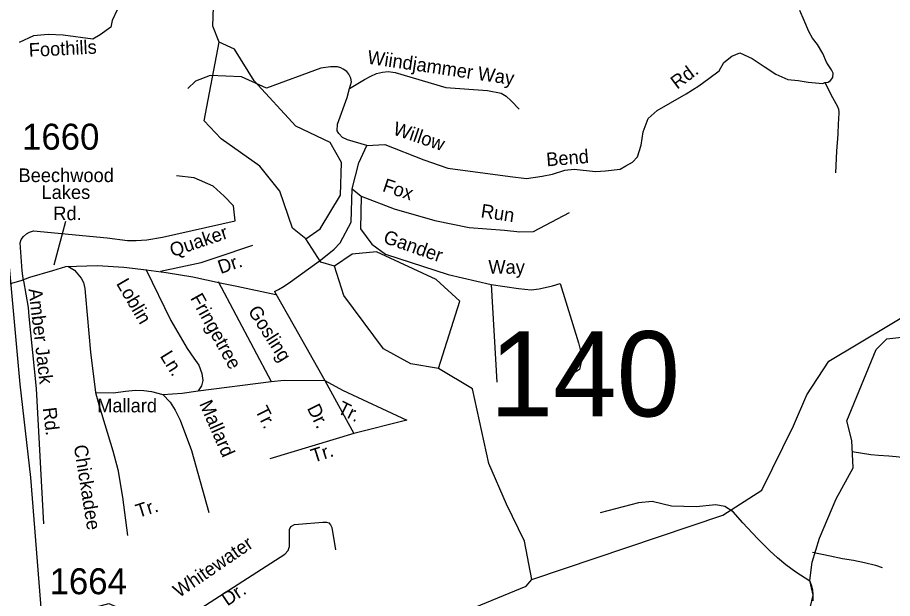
# Model space of a CAD drawing. Extents: x 884530 to 1028605, y 526725 to 653634.
# Drawn here: x 968026 to 972235, y 611850 to 614646 of the extents above; entities that cross this region are included whole.
import ezdxf

# ---------------------------------------------------------------- set-up
doc = ezdxf.new("R2010")
doc.units = 0
for name, color, linetype in [('Exist Hydrographic Bay Label', 7, 'Continuous'), ('Exist Hydrographic Creek Single Shore', 7, 'Continuous'), ('Exist Hydrographic Misc Water Feature', 7, 'Continuous'), ('Exist Road Non-System Type 51', 7, 'Continuous'), ('Exist Road Non-System Type 51 Label', 7, 'Continuous'), ('Exist Road Secondary Structure Standard Bridge Number Label', 7, 'Continuous'), ('Exist Road Secondary Type 51 Attributed', 7, 'Continuous'), ('Exist Road Secondary Type 51 Label', 7, 'Continuous'), ('Exist Road Secondary Type 51 Number Label', 7, 'Continuous'), ('Exist Utilities Electrical Transmission Line', 7, 'Continuous')]:
    doc.layers.add(name, color=color, linetype=linetype)

msp = doc.modelspace()

# ---------------------------------------------------------------- linework, layer by layer
at = {"layer": 'Exist Hydrographic Bay Label'}
for points in [[(969413.6, 613580.6), (969348.7, 613631.2), (969288.1, 613809.5), (969192.2, 613929.6), (969005, 614061.4), (968924.4, 614148.4), (968996.1, 614527.6)], [(969413.6, 613580.6), (969481.9, 613628.5), (969579.3, 613790.6), (969584.8, 613948), (969529.7, 614044.3), (969365.5, 614123), (969164.5, 614340.5), (969069.8, 614493.3), (968996.1, 614527.6)], [(970050.8, 612957.4), (970153.6, 613280.2), (970040.4, 613384.2), (969753.3, 613518), (969636.2, 613507.2), (969550.7, 613449.9)], [(970050.8, 612957.4), (969918.1, 612979.8), (969787, 613051.3), (969595.9, 613307.9), (969550.7, 613449.9)]]:
    msp.add_lwpolyline(points, dxfattribs=at)
at = {"layer": 'Exist Hydrographic Creek Single Shore'}
for points in [[(970499.2, 611940.9), (971418.8, 612250.6), (971606.4, 612371.5), (971759, 612680.2), (971822.6, 612829.9), (971928.1, 612991.9), (972362.4, 613252.2), (972517.5, 613396.8), (972659, 613627), (972783.9, 614106.9), (972977.5, 614398.3), (973089.3, 614494.6), (973549.4, 614780.6)], [(966164.1, 609590.1), (967095, 610440.6), (967264.7, 610525.9), (967879.4, 610697.2), (967982, 610770.6), (968018.3, 610888.7), (967963, 611194.7), (967983.1, 611320), (968030.5, 611381.6), (968053.7, 611540), (968073.2, 611614), (968190.7, 611743.4), (968316.1, 611786.5), (968465, 611825.7), (968970, 611610.6), (969368.9, 611330.2), (969594.1, 611332.2), (969906.5, 611444.1), (970017, 611507.6), (970139.3, 611662.6), (970166.9, 611737.5), (970227.8, 611808.5), (970473.1, 611908.6), (970499.2, 611940.9)]]:
    msp.add_lwpolyline(points, dxfattribs=at)
at = {"layer": 'Exist Hydrographic Misc Water Feature'}
for points in [[(968996.1, 614527.6), (968965.4, 614603.7), (968976.6, 614928.3), (969047.6, 615051.6), (969392.2, 615372.9), (969688, 615731.2), (969725.3, 615838.8), (969744.6, 616153.4), (969707.6, 616295.3), (969716.2, 616538), (969902.1, 617092.1)], [(969550.7, 613449.9), (969484.6, 613467.6), (969413.6, 613580.6)], [(970499.2, 611940.9), (970463.9, 612125.4), (970378.3, 612304.3), (970293.3, 612499.6), (970214.1, 612858.9), (970050.8, 612957.4)]]:
    msp.add_lwpolyline(points, dxfattribs=at)
at = {"layer": 'Exist Road Non-System Type 51'}
for p, q in [((969635.6, 613821.6), (969679.1, 613786.5)), ((968991.7, 613375.6), (969245.7, 612893.9)), ((970303.5, 613361), (970331.1, 612891.6)), ((968895.7, 612849.2), (969245.7, 612893.9)), ((969504.3, 612899.4), (969643.6, 612643.7)), ((969643.6, 612643.7), (969239.7, 612522.4))]:
    msp.add_line(p, q, dxfattribs=at)
for points in [[(971908.7, 614332.9), (971924.7, 614335.1), (971936.2, 614342.4), (971947.4, 614356.4), (971949.1, 614378.2), (971940.7, 614394.1), (971924.4, 614418.6), (971916.7, 614431.3), (971900, 614471.8), (971873.9, 614515.1), (971849.2, 614546.7), (971831.8, 614579.1), (971810.1, 614630.8), (971788.4, 614679.8)], [(969706.5, 614029.8), (969793.5, 614034.2), (969980.7, 613960.2), (970096.1, 613921), (970396, 613879.9), (970474.4, 613871.1), (970549, 613882.4), (970598.5, 613892.6), (970659.1, 613910.3), (970703.4, 613915.3), (970805.4, 613904.5), (970853.4, 613908.2), (970925.2, 613916.7), (970951.3, 613931.9), (970984, 613949.3), (971007.8, 613975.5), (971025.3, 614032), (971036.1, 614095.8), (971058.9, 614159.2), (971102.8, 614198.6), (971167.6, 614235.9), (971242.8, 614277.7), (971303.4, 614317.2), (971350.8, 614352.1), (971400.2, 614389.8), (971423.8, 614429.4), (971461.9, 614459.4), (971500, 614475.7), (971559.8, 614448.5), (971616.9, 614410.4), (971674.1, 614372.3), (971731.3, 614347.9), (971780.2, 614342.4), (971829.2, 614334.2), (971899.9, 614328.8), (971908.7, 614332.9)], [(969623.4, 614304.4), (969632.1, 614335.4), (969629, 614354.2), (969620.5, 614373.4), (969610.6, 614385.2), (969592, 614397.1), (969581.7, 614404.2), (969565.1, 614408.5), (969532, 614408.7), (969484.5, 614402), (969223.4, 614306.2), (969103.7, 614360.6), (968953.5, 614367.1), (968881.7, 614338.9), (968844.6, 614303.5)], [(969623.4, 614304.4), (969694.6, 614347.5), (969725.3, 614363.6), (969752.5, 614375.6), (969781.7, 614383.2), (969808.8, 614385.5), (969843.2, 614381.3), (970086.6, 614309.4), (970286.8, 614294.6), (970353, 614281.3), (970376.2, 614266.4), (970401, 614244.9), (970439, 614205.2)], [(971908.7, 614332.9), (971946.2, 614260.8), (971970.7, 614217.3), (971975.3, 614204.8), (971976.1, 614190.8), (971975.3, 614155.6), (971973.3, 614135.7), (971971.6, 614083.8), (971964.7, 614002.5), (971961, 613898.1)], [(969706.5, 614029.8), (969613.5, 614056.3), (969588.7, 614067.9), (969572.2, 614087.8), (969563.9, 614101), (969565.6, 614133), (969611.7, 614261.2), (969623.4, 614304.4)], [(969635.6, 613821.6), (969668.6, 613946.8), (969706.5, 614029.8)], [(968055.3, 613379.3), (968049.1, 613426.6), (968038.9, 613562.1), (968043, 613576.7), (968055.1, 613591.3), (968068.9, 613605.1), (968083.5, 613612.4), (968103, 613618.9), (968457.9, 613586.2), (968555.5, 613573.4), (968596.6, 613572.2), (968648.4, 613576.2), (968723, 613588.9), (969072.4, 613667.9), (969065, 613739.2), (969020.9, 613786.6), (968966.6, 613834.1), (968875.1, 613874.8), (968790.9, 613883.2)], [(969261.5, 613327.7), (969282.1, 613337), (969308.9, 613353.2), (969338.7, 613374.4), (969483.5, 613477.7), (969548.8, 613530.4), (969577.5, 613561.5), (969630.9, 613661.1), (969635.6, 613821.6)], [(969679.1, 613786.5), (969676, 613629.4), (969730.5, 613555.4), (969795.8, 613507.5), (970098.2, 613409.6), (970303.5, 613361)], [(969679.1, 613786.5), (969837.3, 613725.3), (970033.8, 613669.6), (970199.1, 613635.4), (970368.1, 613622.9), (970442.1, 613614.2), (970507.4, 613616.3), (970681.7, 613707)], [(968714.3, 613425.6), (968908.9, 613466.4), (968981.1, 613490.8), (969158.2, 613550.5)], [(968267.5, 613449.4), (968300, 613429.1), (968317, 613411.3), (968331.6, 613391.8), (968343, 613369.9), (968349.5, 613341.5), (968353.1, 613305.2), (968376.9, 613036.1), (968400.8, 612840.8)], [(968643.3, 613435.3), (968763.2, 613188), (968842.8, 613053.1), (968874.1, 613005.9), (968897.9, 612972), (968912.2, 612932.9), (968917, 612899.6), (968910.6, 612873.7), (968895.7, 612849.2)], [(968055.3, 613379.3), (968077, 613249.5), (968081, 613207.7), (968115.2, 612860.5), (968151.7, 612208.9)], [(970303.5, 613361), (970435.5, 613342.1), (970496.5, 613335.6), (970535.6, 613340), (970598.8, 613355.2), (970635.8, 613366)], [(970635.8, 613366), (970725, 613081), (970742.4, 613009.2), (970729.3, 612952.6), (970675, 612918.3)], [(969261.5, 613327.7), (969357.5, 613160.9), (969504.3, 612899.4)], [(969245.7, 612893.9), (969309.3, 612899.8), (969504.3, 612899.4)], [(969504.3, 612899.4), (969589.6, 612852.7), (969898.1, 612707.8), (969643.6, 612643.7)], [(968400.8, 612840.8), (968487.3, 612840.3), (968544.9, 612847), (968593.6, 612851.8), (968634.1, 612851), (968670.9, 612846), (968724.9, 612830.8)], [(968400.8, 612840.8), (968418.6, 612777.4), (968485.3, 612560.5), (968508, 612471.2), (968531.2, 612338.3), (968554.4, 612152.6)], [(968724.9, 612830.8), (968817.9, 612838.7), (968895.7, 612849.2)], [(968724.9, 612830.8), (968759.8, 612794.3), (968784.9, 612756.1), (968808.5, 612708.3), (968863.6, 612561.5), (968946.5, 612263)], [(972041, 612558.1), (972130.9, 612543.2), (972168, 612539.1), (972217.4, 612536), (972251.5, 612533.9), (972280.3, 612529.8), (972323.5, 612526.7)], [(971837.1, 611933.2), (971769.6, 611976.8), (971721, 612011.5), (971681.1, 612046.2), (971644.6, 612079.2), (971585.7, 612138.2), (971514.4, 612214.6), (971467.6, 612266.7), (971427.6, 612292.7), (971384.2, 612301.4), (971290.5, 612291), (971172, 612294.6), (971078.7, 612317), (971012.7, 612310.1), (970828.7, 612261.5)], [(968908.3, 611803.2), (969311.6, 612063.6), (969327.9, 612081.6), (969333.8, 612100.8), (969333.7, 612182.4), (969341.2, 612196.8), (969358, 612206.6), (969377.1, 612208.1), (969494.9, 612217.5), (969512.8, 612217.2), (969523.7, 612213.7), (969532, 612204), (969538, 612190.8), (969554.8, 612084)], [(971850.4, 612073.1), (971935.4, 612055.6), (971994.5, 612042.5), (972046.7, 612034.2), (972100.4, 612022.5), (972152.6, 612010.9), (972184.9, 611999.2)], [(971837.1, 611933.2), (971844.8, 611911.1), (971849.9, 611890.7), (971851.2, 611870.9), (971851.2, 611837.9)]]:
    msp.add_lwpolyline(points, dxfattribs=at)
at = {"layer": 'Exist Road Secondary Type 51 Attributed'}
for points in [[(968218.3, 615387.2), (968185.7, 615261.3), (968196.5, 615214.2), (968208, 615157.4), (968232.7, 615087.5), (968293.8, 615009.3), (968398, 614899.6), (968453.4, 614837.7), (968472.8, 614807.1), (968480.1, 614782.7), (968498.6, 614739.1), (968495.3, 614707.1), (968505.2, 614683.4), (968481.6, 614632.1), (968475.1, 614598.7), (968424.5, 614562.5), (968388.3, 614540.8), (968245, 614560.3), (968173.9, 614563.5), (968102.8, 614557), (968034.8, 614526.2)], [(971256.6, 611582.4), (971386.3, 611649.2), (971556.2, 611708.5), (971757.7, 611763.8), (971840.7, 611811.3), (971852.5, 611866.6), (971836.9, 611936.3), (971848.6, 612024.8), (971884.1, 612139.5), (971963.2, 612329.2), (972046.1, 612479.5), (972038.2, 612610), (972014.5, 612704.8), (972156.3, 613047.5), (972207.8, 613098.7), (972381.7, 613118.5), (972788.6, 613181.7), (972855.8, 613217.3), (972991.3, 613464.5), (973155.4, 613752.4), (973420.2, 614313.8), (973507.1, 614440.3), (973649.3, 614653.8)], [(967680.8, 613138.6), (967715.5, 613187.8), (967741.6, 613222.6), (967769.4, 613268.8), (967788, 613288.2), (967821.2, 613313.8), (967900.8, 613339.9), (968044.3, 613379.4), (968084.8, 613397), (968196.5, 613429), (968258.7, 613447.5), (968410.7, 613452.7), (968537.4, 613443.6), (968579.6, 613439.9), (968645.7, 613432), (968741.2, 613418), (968869.2, 613397.7), (969001.3, 613368.3), (969081.2, 613352.6), (969269.3, 613313.2)]]:
    msp.add_lwpolyline(points, dxfattribs=at)
at = {"layer": 'Exist Road Secondary Type 51 Label'}
msp.add_lwpolyline([(968256.4, 613663.9), (968200.2, 613454.2)], dxfattribs=at)
at = {"layer": 'Exist Utilities Electrical Transmission Line'}
msp.add_lwpolyline([(967825.2, 614947.5), (967889.9, 614504.9), (967928.6, 614061.4), (968038, 612880.6), (968088.4, 612432.7), (968144, 611724.2), (968166.3, 611499.3), (968181.3, 611182.7), (968212.7, 610993.4), (968281.1, 610542.7), (968312.3, 610343.4), (968346.7, 610122.3), (968410.4, 609709.7), (968410.4, 609649.7), (968401.1, 609436.8), (968415.4, 609212.1), (968439.4, 608923.1)], dxfattribs=at)

# ---------------------------------------------------------------- texts
at = {"layer": 'Exist Road Non-System Type 51 Label'}
for s, height, rotation, p in [('Wiindjammer Way', 65.617, 351.6162, (969705.8, 614424.1)), ('Rd.', 65.62, 36.9208, (971198.5, 614297.7)), ('Willow', 65.62, 341.2518, (969827.6, 614084.1)), ('Bend', 65.62, 4.693, (970571.8, 613929.3)), ('Fox', 65.62, 341.6816, (969777.3, 613811.1)), ('Run', 65.62, 351.4134, (970251.4, 613684.6)), ('Quaker', 65.62, 18.9117, (968771.6, 613492.1)), ('Gander', 65.62, 340.7314, (969780.9, 613563.5)), ('Dr.', 65.62, 18.9117, (969003, 613410.8)), ('Way', 65.62, 359.7181, (970290.5, 613413.2)), ('Loblin', 65.62, 300.2826, (968499, 613365.9)), ('Amber Jack', 65.62, 276.665, (968078.9, 613339)), ('Fringetree', 65.62, 299.0664, (968855.1, 613295.7)), ('Gosling', 65.62, 302.5153, (969132.1, 613233.5)), ('Ln.', 65.62, 301.928, (968709.1, 613016.8)), ('Mallard', 65.62, 293.6545, (968898.7, 612787.3)), ('Tr.', 65.62, 333.4254, (969559.8, 612744.5)), ('Rd.', 65.62, 276.9426, (968147.4, 612766.4)), ('Tr.', 65.62, 296.3962, (969167.1, 612756.3)), ('Dr.', 65.62, 296.4631, (969416.8, 612766.1)), ('Chickadee', 65.62, 279.172, (968296.4, 612584.7)), ('Tr.', 65.62, 17.6992, (969449.9, 612503.1)), ('Tr.', 65.62, 17.6992, (968607.1, 612237.2)), ('Whitewater', 65.62, 34.3633, (968803, 611851.6)), ('Dr.', 65.62, 33.963, (969035.7, 611811.2))]:
    msp.add_text(s, height=height, rotation=rotation, dxfattribs=at).set_placement(p)
msp.add_text('Mallard', height=65.62, dxfattribs=at).set_placement((968409.4, 612745.7))
at = {"layer": 'Exist Road Secondary Structure Standard Bridge Number Label'}
msp.add_text('140', height=410.1, dxfattribs=at).set_placement((970297.7, 612726.1))
at = {"layer": 'Exist Road Secondary Type 51 Label'}
msp.add_text('Foothills', height=65.62, rotation=2.7939, dxfattribs=at).set_placement((968081.9, 614456.2))
for s, p in [('Beechwood', (968031, 613853.8)), ('Lakes', (968141.7, 613772.4)), ('Rd.', (968198.3, 613670.5))]:
    msp.add_text(s, height=65.62, dxfattribs=at).set_placement(p)
at = {"layer": 'Exist Road Secondary Type 51 Number Label'}
for s, p in [('1660', (968048, 614009.7)), ('1664', (968180.3, 611870.4))]:
    msp.add_text(s, height=125, dxfattribs=at).set_placement(p)

doc.saveas('drawing.dxf')
